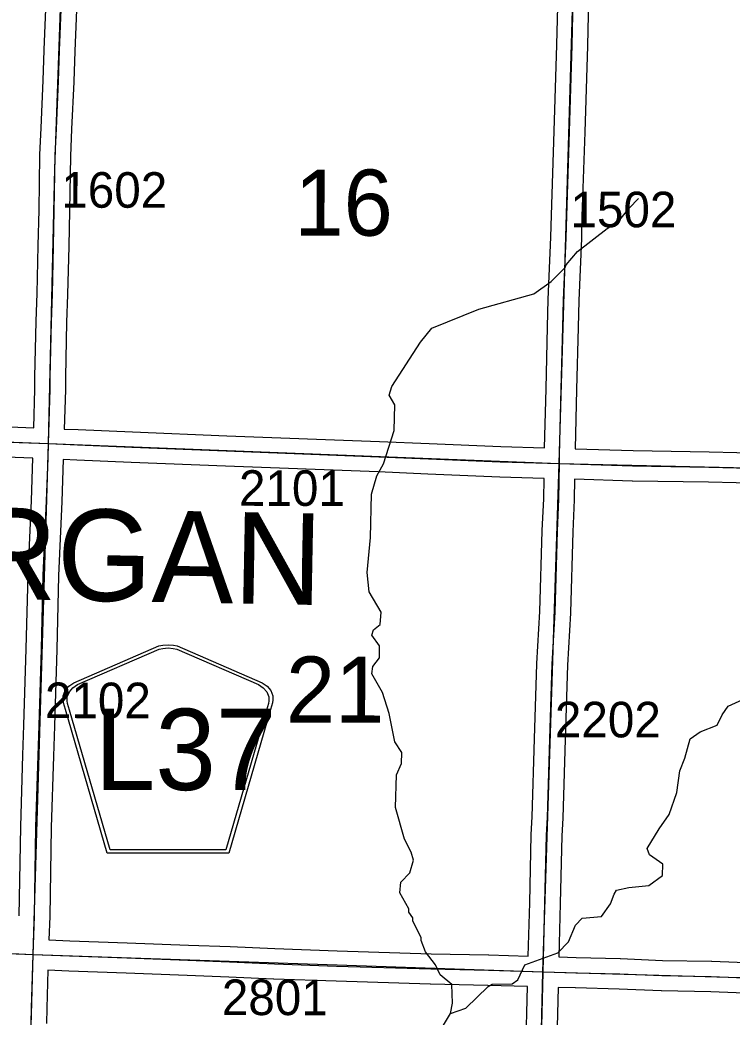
# Model space of a CAD drawing. Extents: x -157.2 to -99.3, y 12.2 to 46.2.
# Drawn here: x -115.143 to -113.743, y 23.968 to 25.929 of the extents above; entities that cross this region are included whole.
import ezdxf

# ---------------------------------------------------------------- set-up
doc = ezdxf.new("R2010")
doc.units = 0
for name, color, linetype in [('tdCoHydroRiver', 7, 'Continuous'), ('tdCoSecRdNmbr', 7, 'Continuous'), ('tdCoSecRteBand', 7, 'Continuous'), ('tdCoSecRteCL', 7, 'Continuous'), ('tdCoSectLine', 7, 'Continuous'), ('tdCoSectNmbr', 7, 'Continuous'), ('tdCoShieldCoRteHrd', 7, 'Continuous'), ('tdCoSurfAsphalt', 7, 'Continuous'), ('tdCoSurfConc', 7, 'Continuous'), ('tdCoSurfEarth', 7, 'Continuous'), ('tdCoSurfGravel', 7, 'Continuous'), ('tdCoTwpNameTxt', 7, 'Continuous')]:
    doc.layers.add(name, color=color, linetype=linetype)

msp = doc.modelspace()

# ---------------------------------------------------------------- linework, layer by layer
at = {"layer": 'tdCoHydroRiver'}
for points in [[(-114.2963, 23.9745), (-114.2926, 23.995), (-114.2933, 24.0313), (-114.3164, 24.0508), (-114.3254, 24.07), (-114.3453, 24.0957), (-114.3542, 24.118), (-114.354, 24.1243), (-114.3705, 24.1563), (-114.3704, 24.1626), (-114.378, 24.1739), (-114.3778, 24.1802), (-114.3959, 24.2122), (-114.3938, 24.2327), (-114.376, 24.2511), (-114.369, 24.2762), (-114.3734, 24.2921), (-114.3869, 24.3177), (-114.4042, 24.3797), (-114.4026, 24.4443), (-114.3925, 24.4662), (-114.392, 24.4883), (-114.4056, 24.5091), (-114.4168, 24.5646), (-114.43, 24.606), (-114.4511, 24.6428), (-114.4492, 24.657), (-114.4361, 24.674), (-114.4355, 24.6977), (-114.4507, 24.7186), (-114.4473, 24.7295), (-114.4344, 24.7402), (-114.4322, 24.7639), (-114.4564, 24.8039), (-114.4602, 24.8419), (-114.4537, 24.9112), (-114.4515, 24.9963), (-114.4411, 25.0323), (-114.4279, 25.0557), (-114.4072, 25.1214), (-114.4059, 25.1719), (-114.4165, 25.1911), (-114.4113, 25.2083), (-114.3554, 25.2952), (-114.3326, 25.323), (-114.2402, 25.3601), (-114.1321, 25.3905), (-114.0983, 25.4148), (-114.0708, 25.4425), (-114.0691, 25.4472), (-114.0463, 25.4735), (-113.9883, 25.5193), (-113.9659, 25.5329), (-113.9447, 25.5592), (-113.9269, 25.5777)], [(-114.2963, 23.9745), (-114.2661, 23.9848), (-114.2224, 24.0279), (-114.2143, 24.0324), (-114.1749, 24.033), (-114.1636, 24.0406), (-114.1503, 24.0702), (-114.085, 24.0938), (-114.0639, 24.1153), (-114.0504, 24.1481), (-114.0374, 24.162), (-113.9995, 24.1657), (-113.9815, 24.1905), (-113.9747, 24.2093), (-113.9698, 24.217), (-113.9459, 24.2227), (-113.9064, 24.2264), (-113.8791, 24.2463), (-113.8785, 24.2683), (-113.9049, 24.2864), (-113.9093, 24.2991), (-113.8862, 24.338), (-113.8665, 24.3659), (-113.8512, 24.4096), (-113.8454, 24.4521), (-113.8353, 24.4771), (-113.8248, 24.5147), (-113.8055, 24.5284), (-113.7721, 24.5417), (-113.7621, 24.562), (-113.7506, 24.579), (-113.7218, 24.5925)], [(-114.6765, 23.2427), (-114.6126, 23.271), (-114.5867, 23.2972), (-114.5718, 23.3268), (-114.5316, 23.3541), (-114.5025, 23.3802), (-114.4975, 23.3911), (-114.4894, 23.4004), (-114.4761, 23.4269), (-114.4502, 23.513), (-114.4433, 23.5965), (-114.3991, 23.72), (-114.3776, 23.7589), (-114.364, 23.798), (-114.3359, 23.8462), (-114.3342, 23.9108), (-114.2963, 23.9745)]]:
    msp.add_lwpolyline(points, dxfattribs=at)
at = {"layer": 'tdCoSecRteBand'}
for points in [[(-114.1113, 25.0873), (-114.1084, 25.2036), (-114.1055, 25.3254), (-114.1055, 25.3255), (-114.1055, 25.3255), (-114.104, 25.379), (-114.104, 25.3793), (-114.104, 25.3795), (-114.0988, 25.5017), (-114.0978, 25.5449), (-114.0978, 25.545), (-114.0978, 25.5452), (-114.0924, 25.7106), (-114.087, 25.8804), (-114.0835, 26.0309)], [(-114.0236, 26.0293), (-114.027, 25.8789), (-114.027, 25.8787), (-114.027, 25.8786), (-114.0324, 25.7087), (-114.0324, 25.7087), (-114.0324, 25.7087), (-114.0379, 25.5433), (-114.0388, 25.5001), (-114.0388, 25.4998), (-114.0389, 25.4995), (-114.044, 25.3772), (-114.0455, 25.3239), (-114.0485, 25.2021), (-114.0485, 25.2021), (-114.0485, 25.2021), (-114.0514, 25.0855), (-113.9374, 25.0822), (-113.7879, 25.0797), (-113.7878, 25.0797), (-113.7877, 25.0797), (-113.5702, 25.0745)], [(-115.1156, 25.1269), (-115.1133, 25.2031), (-115.1133, 25.2266), (-115.1133, 25.2269), (-115.1133, 25.2273), (-115.1109, 25.3363), (-115.1109, 25.3365), (-115.1109, 25.3367), (-115.1089, 25.3908), (-115.1067, 25.4855), (-115.1052, 25.5552), (-115.1035, 25.6628), (-115.1035, 25.6633), (-115.1034, 25.6637), (-115.101, 25.7172), (-115.0968, 25.81), (-115.0948, 25.87), (-115.0948, 25.8701), (-115.0948, 25.8702), (-115.0904, 25.9836)], [(-115.0304, 25.9818), (-115.0349, 25.8679), (-115.0368, 25.8079), (-115.0368, 25.8077), (-115.0368, 25.8075), (-115.041, 25.7145), (-115.041, 25.7145), (-115.041, 25.7145), (-115.0435, 25.6614), (-115.0452, 25.5541), (-115.0452, 25.554), (-115.0452, 25.554), (-115.0467, 25.4842), (-115.0467, 25.4841), (-115.0467, 25.4841), (-115.0489, 25.3892), (-115.0489, 25.389), (-115.0489, 25.3888), (-115.0509, 25.3347), (-115.0533, 25.2263), (-115.0533, 25.2027), (-115.0533, 25.2022), (-115.0534, 25.2018), (-115.0556, 25.1244), (-115.0553, 25.1244), (-115.0281, 25.1233), (-115.0281, 25.1233), (-115.028, 25.1233), (-114.9213, 25.1187), (-114.7362, 25.1113), (-114.4361, 25.0999), (-114.436, 25.0999), (-114.436, 25.0999), (-114.3381, 25.0957), (-114.1972, 25.0898), (-114.1113, 25.0873)], [(-115.2905, 25.1339), (-115.1156, 25.1269)], [(-115.1442, 24.1669), (-115.1412, 24.3418), (-115.1412, 24.342), (-115.1412, 24.3422), (-115.1368, 24.483), (-115.1368, 24.4831), (-115.1368, 24.4831), (-115.1348, 24.542), (-115.1303, 24.6923), (-115.1266, 24.8372), (-115.1266, 24.8375), (-115.1266, 24.8378), (-115.1202, 24.9841), (-115.1173, 25.0669), (-115.2929, 25.074)], [(-114.1432, 24.0875), (-114.1405, 24.1925), (-114.1373, 24.3259), (-114.1373, 24.3263), (-114.1373, 24.3267), (-114.1356, 24.3616), (-114.1309, 24.5152), (-114.1264, 24.6625), (-114.1264, 24.6629), (-114.1264, 24.6633), (-114.1205, 24.7655), (-114.1158, 24.9241), (-114.1158, 24.9244), (-114.1158, 24.9246), (-114.1129, 24.9873), (-114.1123, 25.0268), (-114.1123, 25.0273), (-114.1128, 25.0273), (-114.1992, 25.0298), (-114.1994, 25.0298), (-114.1995, 25.0299), (-114.3406, 25.0358), (-114.3406, 25.0358), (-114.3406, 25.0358), (-114.4385, 25.04), (-114.7385, 25.0513), (-114.7385, 25.0513), (-114.7386, 25.0513), (-114.9238, 25.0587), (-114.9238, 25.0587), (-114.9239, 25.0587), (-115.0306, 25.0634), (-115.0574, 25.0645), (-115.0603, 24.9819), (-115.0603, 24.9818), (-115.0603, 24.9816), (-115.0667, 24.8354), (-115.0704, 24.6907), (-115.0704, 24.6906), (-115.0704, 24.6906), (-115.0748, 24.5402), (-115.0748, 24.5401), (-115.0748, 24.54), (-115.0768, 24.4811), (-115.0812, 24.3406), (-115.0842, 24.1657), (-115.0842, 24.1655), (-115.0842, 24.1652), (-115.0857, 24.1194), (-115.0444, 24.1178), (-114.9317, 24.1139), (-114.9317, 24.1139), (-114.9316, 24.1139), (-114.8116, 24.1092), (-114.7295, 24.1062), (-114.7294, 24.1062), (-114.7292, 24.1062), (-114.6413, 24.1023), (-114.5192, 24.0979), (-114.3342, 24.0922), (-114.2212, 24.0897), (-114.2211, 24.0897), (-114.221, 24.0897), (-114.1432, 24.0875)], [(-113.5716, 25.0145), (-113.789, 25.0197), (-113.9386, 25.0222), (-113.9388, 25.0222), (-113.939, 25.0222), (-114.0523, 25.0255), (-114.0529, 24.9859), (-114.0529, 24.9854), (-114.0529, 24.9849), (-114.0559, 24.9221), (-114.0605, 24.7633), (-114.0606, 24.7628), (-114.0606, 24.7624), (-114.0665, 24.6602), (-114.0709, 24.5134), (-114.0709, 24.5134), (-114.0709, 24.5134), (-114.0756, 24.3595), (-114.0756, 24.3593), (-114.0756, 24.359), (-114.0773, 24.3241), (-114.0805, 24.1911), (-114.0805, 24.191), (-114.0805, 24.191), (-114.0832, 24.0859), (-114.0832, 24.0858), (-114.0831, 24.0858), (-114.0491, 24.0848), (-113.9626, 24.0826), (-113.9624, 24.0826), (-113.9621, 24.0826), (-113.8796, 24.0791), (-113.7833, 24.0774), (-113.783, 24.0774), (-113.7827, 24.0774), (-113.6494, 24.0722)], [(-114.1479, 23.8981), (-114.1447, 24.0274), (-114.1447, 24.0275), (-114.2226, 24.0297), (-114.3357, 24.0322), (-114.3358, 24.0322), (-114.3359, 24.0322), (-114.5211, 24.0379), (-114.5212, 24.0379), (-114.5213, 24.0379), (-114.6436, 24.0423), (-114.6438, 24.0423), (-114.6439, 24.0423), (-114.7318, 24.0463), (-114.8138, 24.0492), (-114.8138, 24.0492), (-114.8139, 24.0492), (-114.9339, 24.0539), (-115.0465, 24.0579), (-115.0466, 24.0579), (-115.0467, 24.0579), (-115.0876, 24.0595), (-115.0901, 23.9851), (-115.0903, 23.9551)], [(-113.6516, 24.0122), (-113.7847, 24.0174), (-113.8811, 24.0191), (-113.8814, 24.0191), (-113.8818, 24.0192), (-113.9644, 24.0226), (-114.0507, 24.0248), (-114.0508, 24.0248), (-114.0508, 24.0248), (-114.0848, 24.0258), (-114.0879, 23.8968)]]:
    msp.add_lwpolyline(points, dxfattribs=at)
at = {"layer": 'tdCoSecRteCL'}
for points in [[(-115.0865, 25.0957), (-115.0833, 25.2027), (-115.0833, 25.2266), (-115.0809, 25.3356), (-115.0789, 25.3899), (-115.0767, 25.4848), (-115.0752, 25.5546), (-115.0735, 25.6624), (-115.071, 25.7159), (-115.0668, 25.8088), (-115.0648, 25.869), (-115.0604, 25.9829), (-115.0602, 26.031), (-115.0571, 26.1007)], [(-114.0819, 25.0564), (-114.0817, 25.0739), (-114.0785, 25.2029), (-114.0755, 25.3247), (-114.074, 25.3782), (-114.0688, 25.5008), (-114.0678, 25.5442), (-114.0624, 25.7096), (-114.057, 25.8796), (-114.0535, 26.0302), (-114.0524, 26.0616)], [(-116.0853, 25.1304), (-116.038, 25.1291), (-115.8816, 25.1247), (-115.6658, 25.1178), (-115.4801, 25.1109), (-115.2917, 25.104), (-115.0865, 25.0957)], [(-115.1166, 24.0906), (-115.1142, 24.1662), (-115.1112, 24.3413), (-115.1068, 24.4821), (-115.1048, 24.541), (-115.1004, 24.6915), (-115.0967, 24.8365), (-115.0902, 24.983), (-115.0873, 25.0671), (-115.0865, 25.0957)], [(-115.0865, 25.0957), (-115.0293, 25.0934), (-114.9226, 25.0887), (-114.7374, 25.0813), (-114.4372, 25.0699), (-114.3393, 25.0657), (-114.1983, 25.0598), (-114.0819, 25.0564)], [(-114.114, 24.0566), (-114.1105, 24.1918), (-114.1073, 24.3252), (-114.1056, 24.3605), (-114.1009, 24.5143), (-114.0965, 24.6616), (-114.0905, 24.7642), (-114.0859, 24.9232), (-114.0829, 24.9863), (-114.0819, 25.0564)], [(-114.0819, 25.0564), (-113.9381, 25.0522), (-113.7884, 25.0497), (-113.5709, 25.0445), (-113.3445, 25.0396), (-113.2888, 25.0384), (-113.1756, 25.0359), (-113.0823, 25.0339)], [(-116.1182, 24.13), (-116.0736, 24.128), (-115.9496, 24.1234), (-115.8346, 24.1184), (-115.6894, 24.113), (-115.5612, 24.1081), (-115.4573, 24.1026), (-115.2364, 24.0962), (-115.1594, 24.0923), (-115.1166, 24.0906)], [(-115.1373, 23.0917), (-115.1361, 23.1576), (-115.1332, 23.3018), (-115.1336, 23.471), (-115.1309, 23.5808), (-115.1287, 23.6431), (-115.1248, 23.7975), (-115.1203, 23.9553), (-115.1201, 23.9857), (-115.1166, 24.0906)], [(-115.1166, 24.0906), (-115.0455, 24.0878), (-114.9328, 24.0839), (-114.8127, 24.0792), (-114.7306, 24.0763), (-114.6425, 24.0723), (-114.5202, 24.0679), (-114.335, 24.0622), (-114.2218, 24.0597), (-114.114, 24.0566)], [(-114.1374, 23.0578), (-114.1357, 23.1291), (-114.1339, 23.2095), (-114.131, 23.3743), (-114.1265, 23.5481), (-114.1221, 23.7168), (-114.1182, 23.8776), (-114.1179, 23.8973), (-114.1147, 24.0283), (-114.114, 24.0566)], [(-114.114, 24.0566), (-114.0499, 24.0548), (-113.9634, 24.0526), (-113.8805, 24.0491), (-113.7839, 24.0474), (-113.6504, 24.0422), (-113.4842, 24.0375), (-113.4319, 24.0365), (-113.337, 24.0336), (-113.2078, 24.0309), (-113.1107, 24.028)]]:
    msp.add_lwpolyline(points, dxfattribs=at)
at = {"layer": 'tdCoSectLine'}
for points in [[(-115.0868, 25.0957), (-115.0743, 25.6363), (-115.0574, 26.1007)], [(-114.0823, 25.0564), (-114.0528, 26.0616)], [(-116.0887, 25.1303), (-115.0868, 25.0957)], [(-115.117, 24.0906), (-115.0868, 25.0957)], [(-115.0868, 25.0957), (-114.0823, 25.0564)], [(-114.1144, 24.0566), (-114.0823, 25.0564)], [(-114.0823, 25.0564), (-113.0827, 25.0339)], [(-116.1186, 24.13), (-115.117, 24.0906)], [(-115.1377, 23.0917), (-115.1319, 23.5507), (-115.117, 24.0906)], [(-115.117, 24.0906), (-114.1144, 24.0566)], [(-114.1377, 23.0578), (-114.1144, 24.0566)], [(-114.1144, 24.0566), (-113.1111, 24.028)]]:
    msp.add_lwpolyline(points, dxfattribs=at)
at = {"layer": 'tdCoShieldCoRteHrd'}
for points in [[(-114.9713, 24.29), (-115.0532, 24.5729), (-115.0571, 24.586), (-115.0578, 24.5919), (-115.0578, 24.5997), (-115.0536, 24.61), (-115.0463, 24.6185), (-115.0367, 24.6252), (-114.8695, 24.6976), (-114.8619, 24.6992), (-114.8515, 24.7001), (-114.8411, 24.6992), (-114.8336, 24.6976), (-114.6663, 24.6252), (-114.6567, 24.6185), (-114.6495, 24.61), (-114.6452, 24.5997), (-114.6452, 24.5919), (-114.6459, 24.586), (-114.6498, 24.5729), (-114.7318, 24.29)], [(-114.9654, 24.2963), (-115.0452, 24.5716), (-115.0489, 24.5842), (-115.0496, 24.5899), (-115.0496, 24.5974), (-115.0455, 24.6073), (-115.0385, 24.6154), (-115.0293, 24.6218), (-114.8687, 24.6913), (-114.8615, 24.6928), (-114.8515, 24.6937), (-114.8415, 24.6928), (-114.8343, 24.6913), (-114.6737, 24.6218), (-114.6645, 24.6154), (-114.6575, 24.6073), (-114.6535, 24.5974), (-114.6535, 24.5899), (-114.6542, 24.5842), (-114.6579, 24.5716), (-114.7376, 24.2963)]]:
    msp.add_lwpolyline(points, close=True, dxfattribs=at)
at = {"layer": 'tdCoSurfAsphalt'}
for points in [[(-115.0865, 25.0957), (-115.0833, 25.2027), (-115.0833, 25.2266), (-115.0809, 25.3356), (-115.0789, 25.3899), (-115.0767, 25.4848), (-115.0752, 25.5546), (-115.0735, 25.6624), (-115.071, 25.7159), (-115.0668, 25.8088), (-115.0648, 25.869), (-115.0604, 25.9829)], [(-115.1203, 23.9553), (-115.1201, 23.9857), (-115.1166, 24.0906), (-115.1142, 24.1662), (-115.1112, 24.3413), (-115.1068, 24.4821), (-115.1048, 24.541), (-115.1004, 24.6915), (-115.0967, 24.8365), (-115.0902, 24.983), (-115.0873, 25.0671), (-115.0865, 25.0957), (-115.0865, 25.0957)]]:
    msp.add_lwpolyline(points, dxfattribs=at)
at = {"layer": 'tdCoSurfConc'}
msp.add_lwpolyline([(-116.238, 25.1345), (-116.0853, 25.1304), (-116.038, 25.1291), (-115.8816, 25.1247), (-115.6658, 25.1178), (-115.4801, 25.1109), (-115.2917, 25.104), (-115.0865, 25.0957), (-115.0293, 25.0934), (-114.9226, 25.0887), (-114.7374, 25.0813), (-114.4372, 25.0699), (-114.3393, 25.0657), (-114.1983, 25.0598), (-114.0819, 25.0564), (-113.9381, 25.0522), (-113.7884, 25.0497), (-113.5709, 25.0445)], dxfattribs=at)
at = {"layer": 'tdCoSurfEarth'}
msp.add_lwpolyline([(-114.114, 24.0566), (-114.1105, 24.1918), (-114.1073, 24.3252), (-114.1056, 24.3605), (-114.1009, 24.5143), (-114.0965, 24.6616), (-114.0905, 24.7642), (-114.0859, 24.9232), (-114.0829, 24.9863), (-114.0819, 25.0564), (-114.0817, 25.0739), (-114.0785, 25.2029), (-114.0755, 25.3247), (-114.074, 25.3782), (-114.0688, 25.5008), (-114.0678, 25.5442), (-114.0624, 25.7096), (-114.057, 25.8796), (-114.0535, 26.0302), (-114.0524, 26.0616)], dxfattribs=at)
at = {"layer": 'tdCoSurfGravel'}
for points in [[(-115.1594, 24.0923), (-115.1166, 24.0906), (-115.0455, 24.0878), (-114.9328, 24.0839), (-114.8127, 24.0792), (-114.7306, 24.0763), (-114.6425, 24.0723), (-114.5202, 24.0679), (-114.335, 24.0622), (-114.2218, 24.0597), (-114.114, 24.0566), (-114.0499, 24.0548), (-113.9634, 24.0526), (-113.8805, 24.0491), (-113.7839, 24.0474), (-113.6504, 24.0422)], [(-114.1582, 22.0446), (-114.1556, 22.1967), (-114.1524, 22.3412), (-114.1519, 22.3713), (-114.148, 22.5343), (-114.1443, 22.703), (-114.1413, 22.8764), (-114.1381, 23.0261), (-114.1374, 23.0578), (-114.1357, 23.1291), (-114.1339, 23.2095), (-114.131, 23.3743), (-114.1265, 23.5481), (-114.1221, 23.7168), (-114.1182, 23.8776), (-114.1179, 23.8973), (-114.1147, 24.0283), (-114.114, 24.0566)]]:
    msp.add_lwpolyline(points, dxfattribs=at)

# ---------------------------------------------------------------- texts
at = {"layer": 'tdCoSecRdNmbr'}
for s, rotation, p in [('1602', 359.9123, (-115.0614, 25.56)), ('1502', 359.9131, (-114.0604, 25.5216)), ('2101', 359.9126, (-114.7121, 24.9734)), ('2102', 359.9124, (-115.0936, 24.5557)), ('2202', 359.9131, (-114.091, 24.518)), ('2801', 359.9127, (-114.7458, 23.9715))]:
    msp.add_text(s, height=0.07, rotation=rotation, dxfattribs=at).set_placement(p)
at = {"layer": 'tdCoSectNmbr'}
for s, rotation, p in [('16', 359.9126, (-114.6031, 25.5051)), ('21', 359.9127, (-114.6198, 24.547))]:
    msp.add_text(s, height=0.13, rotation=rotation, dxfattribs=at).set_placement(p)
at = {"layer": 'tdCoShieldCoRteHrd'}
msp.add_text('L37', height=0.16, dxfattribs=at).set_placement((-114.9955, 24.4142))
at = {"layer": 'tdCoTwpNameTxt'}
msp.add_text('MORGAN', height=0.18, rotation=358.9127, dxfattribs=at).set_placement((-115.6327, 24.7986))

doc.saveas('drawing.dxf')
